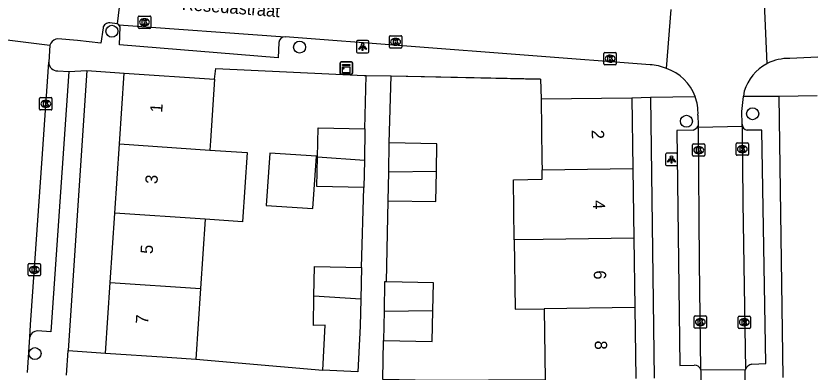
# Model space of a CAD drawing. Extents: x 162250 to 162654, y 380744 to 381605.
# Drawn here: x 162377.1 to 162441.5, y 380865 to 380893.9 of the extents above; entities that cross this region are included whole.
import ezdxf

# ---------------------------------------------------------------- set-up
doc = ezdxf.new("R2010")
doc.units = 0
for name, color, linetype in [('IMGEO_Boom', 7, 'Continuous'), ('IMGEO_Kast', 7, 'Continuous'), ('IMGEO_Kolk', 7, 'Continuous'), ('IMGEO_Lichtpunt', 7, 'Continuous'), ('IMGEO_Muur', 7, 'Continuous'), ('IMGEO_Openbare_ruimte_label', 7, 'Continuous'), ('IMGEO_Pand', 7, 'Continuous'), ('IMGEO_Pand_nummerreeks', 7, 'Continuous'), ('IMGEO_Rijbaan_lokaal_open', 7, 'Continuous'), ('IMGEO_Voetpad_open', 7, 'Continuous')]:
    doc.layers.add(name, color=color, linetype=linetype)

msp = doc.modelspace()

# ---------------------------------------------------------------- linework, layer by layer
at = {"layer": 'IMGEO_Boom'}
for centre in [(162384.867, 380892.639), (162400.085, 380891.357), (162436.825, 380885.952), (162431.454, 380885.339), (162378.623, 380866.493)]:
    msp.add_circle(centre, 0.489, dxfattribs=at)
at = {"layer": 'IMGEO_Kast'}
for p, q in [((162403.371, 380889.226), (162403.371, 380890.067)), ((162403.371, 380890.067), (162403.371, 380889.226)), ((162403.446, 380890.151), (162404.287, 380890.151)), ((162404.287, 380890.151), (162403.446, 380890.151)), ((162404.371, 380890.076), (162404.371, 380889.235)), ((162404.371, 380889.235), (162404.371, 380890.076)), ((162404.296, 380889.151), (162403.455, 380889.151)), ((162403.455, 380889.151), (162404.296, 380889.151))]:
    msp.add_line(p, q, dxfattribs=at)
for points in [[(162403.566, 380889.941), (162404.166, 380889.941), (162404.166, 380889.856), (162403.566, 380889.856), (162403.566, 380889.941)], [(162403.566, 380889.766), (162404.166, 380889.766), (162404.166, 380889.277), (162403.566, 380889.277), (162403.566, 380889.766)]]:
    msp.add_lwpolyline(points, dxfattribs=at)
msp.add_circle((162403.65, 380889.615), 0.0377, dxfattribs=at)
for centre, start, end in [((162403.449, 380890.073), 92.4484, 184.28452), ((162403.449, 380890.073), 92.4484, 184.28452), ((162404.293, 380890.073), 2.4484, 94.28452), ((162404.293, 380890.073), 2.4484, 94.28452), ((162403.449, 380889.229), 182.4484, 274.28452), ((162403.449, 380889.229), 182.4484, 274.28452), ((162404.293, 380889.229), 272.4484, 4.28452), ((162404.293, 380889.229), 272.4484, 4.28452)]:
    msp.add_arc(centre, 0.0779, start, end, dxfattribs=at)
at = {"layer": 'IMGEO_Kolk'}
for p, q in [((162387.005, 380892.95), (162387.005, 380893.802)), ((162387.08, 380893.876), (162387.932, 380893.876)), ((162387.493, 380893.656), (162387.518, 380893.656)), ((162388.006, 380893.802), (162388.006, 380892.95)), ((162387.932, 380892.876), (162387.08, 380892.876)), ((162387.516, 380893.096), (162387.491, 380893.096)), ((162407.366, 380891.358), (162407.366, 380892.21)), ((162407.441, 380892.284), (162408.293, 380892.284)), ((162408.367, 380892.21), (162408.367, 380891.358)), ((162407.854, 380892.064), (162407.879, 380892.064)), ((162408.293, 380891.284), (162407.441, 380891.284)), ((162407.877, 380891.504), (162407.852, 380891.504)), ((162424.842, 380890.919), (162425.694, 380890.919)), ((162424.767, 380889.993), (162424.767, 380890.845)), ((162425.255, 380890.699), (162425.28, 380890.699)), ((162425.768, 380890.845), (162425.768, 380889.993)), ((162425.694, 380889.919), (162424.842, 380889.919)), ((162425.278, 380890.139), (162425.253, 380890.139)), ((162379.002, 380886.33), (162379.002, 380887.182)), ((162379.077, 380887.256), (162379.929, 380887.256)), ((162379.49, 380887.036), (162379.515, 380887.036)), ((162380.003, 380887.182), (162380.003, 380886.33)), ((162379.513, 380886.476), (162379.488, 380886.476)), ((162379.929, 380886.256), (162379.077, 380886.256)), ((162431.952, 380882.579), (162431.952, 380883.431)), ((162432.027, 380883.505), (162432.879, 380883.505)), ((162432.44, 380883.285), (162432.465, 380883.285)), ((162432.953, 380883.431), (162432.953, 380882.579)), ((162435.487, 380882.654), (162435.487, 380883.506)), ((162435.562, 380883.58), (162436.414, 380883.58)), ((162435.975, 380883.36), (162436, 380883.36)), ((162436.488, 380883.506), (162436.488, 380882.654)), ((162432.879, 380882.505), (162432.027, 380882.505)), ((162432.463, 380882.725), (162432.438, 380882.725)), ((162436.414, 380882.58), (162435.562, 380882.58)), ((162435.998, 380882.8), (162435.973, 380882.8)), ((162378.077, 380872.873), (162378.077, 380873.725)), ((162378.152, 380873.799), (162379.004, 380873.799)), ((162378.565, 380873.579), (162378.59, 380873.579)), ((162379.078, 380873.725), (162379.078, 380872.873)), ((162378.588, 380873.019), (162378.563, 380873.019)), ((162379.004, 380872.799), (162378.152, 380872.799)), ((162432.084, 380868.625), (162432.084, 380869.477)), ((162432.159, 380869.551), (162433.011, 380869.551)), ((162432.572, 380869.331), (162432.597, 380869.331)), ((162433.085, 380869.477), (162433.085, 380868.625)), ((162435.646, 380868.61), (162435.646, 380869.462)), ((162435.721, 380869.536), (162436.573, 380869.536)), ((162436.134, 380869.316), (162436.159, 380869.316)), ((162436.647, 380869.462), (162436.647, 380868.61)), ((162433.011, 380868.551), (162432.159, 380868.551)), ((162432.595, 380868.771), (162432.57, 380868.771)), ((162436.573, 380868.536), (162435.721, 380868.536)), ((162436.157, 380868.756), (162436.132, 380868.756))]:
    msp.add_line(p, q, dxfattribs=at)
for points in [[(162387.005, 380892.95), (162387.005, 380893.802)], [(162387.08, 380893.876), (162387.932, 380893.876)], [(162387.326, 380893.576), (162387.449, 380893.576), (162387.449, 380893.425), (162387.579, 380893.576), (162387.743, 380893.576), (162387.597, 380893.425), (162387.75, 380893.176), (162387.598, 380893.176), (162387.513, 380893.34), (162387.449, 380893.273), (162387.449, 380893.176), (162387.326, 380893.176), (162387.326, 380893.576)], [(162388.006, 380893.802), (162388.006, 380892.95)], [(162387.932, 380892.876), (162387.08, 380892.876)], [(162407.366, 380891.358), (162407.366, 380892.21)], [(162407.441, 380892.284), (162408.293, 380892.284)], [(162408.367, 380892.21), (162408.367, 380891.358)], [(162407.687, 380891.984), (162407.81, 380891.984), (162407.81, 380891.833), (162407.94, 380891.984), (162408.104, 380891.984), (162407.958, 380891.833), (162408.111, 380891.584), (162407.959, 380891.584), (162407.874, 380891.748), (162407.81, 380891.681), (162407.81, 380891.584), (162407.687, 380891.584), (162407.687, 380891.984)], [(162408.293, 380891.284), (162407.441, 380891.284)], [(162424.842, 380890.919), (162425.694, 380890.919)], [(162424.767, 380889.993), (162424.767, 380890.845)], [(162425.088, 380890.619), (162425.211, 380890.619), (162425.211, 380890.468), (162425.341, 380890.619), (162425.505, 380890.619), (162425.359, 380890.468), (162425.512, 380890.219), (162425.36, 380890.219), (162425.275, 380890.383), (162425.211, 380890.316), (162425.211, 380890.219), (162425.088, 380890.219), (162425.088, 380890.619)], [(162425.768, 380890.845), (162425.768, 380889.993)], [(162425.694, 380889.919), (162424.842, 380889.919)], [(162379.002, 380886.33), (162379.002, 380887.182)], [(162379.077, 380887.256), (162379.929, 380887.256)], [(162380.003, 380887.182), (162380.003, 380886.33)], [(162379.323, 380886.956), (162379.446, 380886.956), (162379.446, 380886.805), (162379.576, 380886.956), (162379.74, 380886.956), (162379.594, 380886.805), (162379.747, 380886.556), (162379.595, 380886.556), (162379.51, 380886.72), (162379.446, 380886.653), (162379.446, 380886.556), (162379.323, 380886.556), (162379.323, 380886.956)], [(162379.929, 380886.256), (162379.077, 380886.256)], [(162431.952, 380882.579), (162431.952, 380883.431)], [(162432.027, 380883.505), (162432.879, 380883.505)], [(162432.273, 380883.205), (162432.396, 380883.205), (162432.396, 380883.054), (162432.526, 380883.205), (162432.69, 380883.205), (162432.544, 380883.054), (162432.697, 380882.805), (162432.545, 380882.805), (162432.46, 380882.969), (162432.396, 380882.902), (162432.396, 380882.805), (162432.273, 380882.805), (162432.273, 380883.205)], [(162432.953, 380883.431), (162432.953, 380882.579)], [(162435.487, 380882.654), (162435.487, 380883.506)], [(162435.562, 380883.58), (162436.414, 380883.58)], [(162435.808, 380883.28), (162435.931, 380883.28), (162435.931, 380883.129), (162436.061, 380883.28), (162436.225, 380883.28), (162436.079, 380883.129), (162436.232, 380882.88), (162436.08, 380882.88), (162435.995, 380883.044), (162435.931, 380882.977), (162435.931, 380882.88), (162435.808, 380882.88), (162435.808, 380883.28)], [(162436.488, 380883.506), (162436.488, 380882.654)], [(162432.879, 380882.505), (162432.027, 380882.505)], [(162436.414, 380882.58), (162435.562, 380882.58)], [(162378.077, 380872.873), (162378.077, 380873.725)], [(162378.152, 380873.799), (162379.004, 380873.799)], [(162378.398, 380873.499), (162378.521, 380873.499), (162378.521, 380873.348), (162378.651, 380873.499), (162378.815, 380873.499), (162378.669, 380873.348), (162378.822, 380873.099), (162378.67, 380873.099), (162378.585, 380873.263), (162378.521, 380873.196), (162378.521, 380873.099), (162378.398, 380873.099), (162378.398, 380873.499)], [(162379.078, 380873.725), (162379.078, 380872.873)], [(162379.004, 380872.799), (162378.152, 380872.799)], [(162432.084, 380868.625), (162432.084, 380869.477)], [(162432.159, 380869.551), (162433.011, 380869.551)], [(162432.405, 380869.251), (162432.528, 380869.251), (162432.528, 380869.1), (162432.658, 380869.251), (162432.822, 380869.251), (162432.676, 380869.1), (162432.829, 380868.851), (162432.677, 380868.851), (162432.592, 380869.015), (162432.528, 380868.948), (162432.528, 380868.851), (162432.405, 380868.851), (162432.405, 380869.251)], [(162433.085, 380869.477), (162433.085, 380868.625)], [(162435.646, 380868.61), (162435.646, 380869.462)], [(162435.721, 380869.536), (162436.573, 380869.536)], [(162435.967, 380869.236), (162436.09, 380869.236), (162436.09, 380869.085), (162436.22, 380869.236), (162436.384, 380869.236), (162436.238, 380869.085), (162436.391, 380868.836), (162436.239, 380868.836), (162436.154, 380869), (162436.09, 380868.933), (162436.09, 380868.836), (162435.967, 380868.836), (162435.967, 380869.236)], [(162436.647, 380869.462), (162436.647, 380868.61)], [(162433.011, 380868.551), (162432.159, 380868.551)], [(162436.573, 380868.536), (162435.721, 380868.536)]]:
    msp.add_lwpolyline(points, dxfattribs=at)
for centre, start, end in [((162387.082, 380893.8), 91.55205, 178.44795), ((162387.082, 380893.8), 91.55205, 178.44795), ((162387.93, 380893.8), 1.55205, 88.44795), ((162387.93, 380893.8), 1.55205, 88.44795), ((162387.082, 380892.952), 181.55205, 268.44795), ((162387.082, 380892.952), 181.55205, 268.44795), ((162387.93, 380892.952), 271.55205, 358.44795), ((162387.93, 380892.952), 271.55205, 358.44795), ((162407.443, 380892.208), 91.55205, 178.44795), ((162407.443, 380892.208), 91.55205, 178.44795), ((162408.291, 380892.208), 1.55205, 88.44795), ((162408.291, 380892.208), 1.55205, 88.44795), ((162407.443, 380891.36), 181.55205, 268.44795), ((162407.443, 380891.36), 181.55205, 268.44795), ((162408.291, 380891.36), 271.55205, 358.44795), ((162408.291, 380891.36), 271.55205, 358.44795), ((162424.844, 380890.843), 91.55205, 178.44795), ((162424.844, 380890.843), 91.55205, 178.44795), ((162425.692, 380890.843), 1.55205, 88.44795), ((162425.692, 380890.843), 1.55205, 88.44795), ((162424.844, 380889.995), 181.55205, 268.44795), ((162424.844, 380889.995), 181.55205, 268.44795), ((162425.692, 380889.995), 271.55205, 358.44795), ((162425.692, 380889.995), 271.55205, 358.44795), ((162379.079, 380887.18), 91.55205, 178.44795), ((162379.079, 380887.18), 91.55205, 178.44795), ((162379.927, 380887.18), 1.55205, 88.44795), ((162379.927, 380887.18), 1.55205, 88.44795), ((162379.079, 380886.332), 181.55205, 268.44795), ((162379.079, 380886.332), 181.55205, 268.44795), ((162379.927, 380886.332), 271.55205, 358.44795), ((162379.927, 380886.332), 271.55205, 358.44795), ((162432.029, 380883.429), 91.55205, 178.44795), ((162432.029, 380883.429), 91.55205, 178.44795), ((162432.877, 380883.429), 1.55205, 88.44795), ((162432.877, 380883.429), 1.55205, 88.44795), ((162435.564, 380883.504), 91.55205, 178.44795), ((162435.564, 380883.504), 91.55205, 178.44795), ((162436.412, 380883.504), 1.55205, 88.44795), ((162436.412, 380883.504), 1.55205, 88.44795), ((162432.029, 380882.581), 181.55205, 268.44795), ((162432.029, 380882.581), 181.55205, 268.44795), ((162432.877, 380882.581), 271.55205, 358.44795), ((162432.877, 380882.581), 271.55205, 358.44795), ((162435.564, 380882.656), 181.55205, 268.44795), ((162435.564, 380882.656), 181.55205, 268.44795), ((162436.412, 380882.656), 271.55205, 358.44795), ((162436.412, 380882.656), 271.55205, 358.44795), ((162378.154, 380873.723), 91.55205, 178.44795), ((162378.154, 380873.723), 91.55205, 178.44795), ((162379.002, 380873.723), 1.55205, 88.44795), ((162379.002, 380873.723), 1.55205, 88.44795), ((162378.154, 380872.875), 181.55205, 268.44795), ((162378.154, 380872.875), 181.55205, 268.44795), ((162379.002, 380872.875), 271.55205, 358.44795), ((162379.002, 380872.875), 271.55205, 358.44795), ((162432.161, 380869.475), 91.55205, 178.44795), ((162432.161, 380869.475), 91.55205, 178.44795), ((162433.009, 380869.475), 1.55205, 88.44795), ((162433.009, 380869.475), 1.55205, 88.44795), ((162435.723, 380869.46), 91.55205, 178.44795), ((162435.723, 380869.46), 91.55205, 178.44795), ((162436.571, 380869.46), 1.55205, 88.44795), ((162436.571, 380869.46), 1.55205, 88.44795), ((162432.161, 380868.627), 181.55205, 268.44795), ((162432.161, 380868.627), 181.55205, 268.44795), ((162433.009, 380868.627), 271.55205, 358.44795), ((162433.009, 380868.627), 271.55205, 358.44795), ((162435.723, 380868.612), 181.55205, 268.44795), ((162435.723, 380868.612), 181.55205, 268.44795), ((162436.571, 380868.612), 271.55205, 358.44795), ((162436.571, 380868.612), 271.55205, 358.44795)]:
    msp.add_arc(centre, 0.0765, start, end, dxfattribs=at)
for centre, major_axis, ratio, start_param, end_param in [((162387.492, 380893.376), (-0.387, 0.002), 0.722429, 4.712389, 7.853982), ((162387.517, 380893.376), (-0.39, 0.002), 0.717154, 1.570796, 4.712389), ((162407.853, 380891.784), (-0.387, 0.002), 0.722429, 4.712389, 7.853982), ((162407.878, 380891.784), (-0.39, 0.002), 0.717154, 1.570796, 4.712389), ((162425.254, 380890.419), (-0.387, 0.002), 0.722429, 4.712389, 7.853982), ((162425.279, 380890.419), (-0.39, 0.002), 0.717154, 1.570796, 4.712389), ((162379.489, 380886.756), (-0.387, 0.002), 0.722429, 4.712389, 7.853982), ((162379.514, 380886.756), (-0.39, 0.002), 0.717154, 1.570796, 4.712389), ((162432.439, 380883.005), (-0.387, 0.002), 0.722429, 4.712389, 7.853982), ((162432.464, 380883.005), (-0.39, 0.002), 0.717154, 1.570796, 4.712389), ((162435.974, 380883.08), (-0.387, 0.002), 0.722429, 4.712389, 7.853982), ((162435.999, 380883.08), (-0.39, 0.002), 0.717154, 1.570796, 4.712389), ((162378.564, 380873.299), (-0.387, 0.002), 0.722429, 4.712389, 7.853982), ((162378.589, 380873.299), (-0.39, 0.002), 0.717154, 1.570796, 4.712389), ((162432.571, 380869.051), (-0.387, 0.002), 0.722429, 4.712389, 7.853982), ((162432.596, 380869.051), (-0.39, 0.002), 0.717154, 1.570796, 4.712389), ((162436.133, 380869.036), (-0.387, 0.002), 0.722429, 4.712389, 7.853982), ((162436.158, 380869.036), (-0.39, 0.002), 0.717154, 1.570796, 4.712389)]:
    msp.add_ellipse(centre, major_axis=major_axis, ratio=ratio, start_param=start_param, end_param=end_param, dxfattribs=at)
at = {"layer": 'IMGEO_Lichtpunt'}
for p, q in [((162404.692, 380891.79), (162404.692, 380890.983)), ((162404.692, 380891.79), (162404.692, 380890.983)), ((162405.594, 380891.885), (162404.786, 380891.885)), ((162405.594, 380891.885), (162404.786, 380891.885)), ((162405.688, 380890.983), (162405.688, 380891.79)), ((162405.688, 380890.983), (162405.688, 380891.79)), ((162404.786, 380890.889), (162405.594, 380890.889)), ((162404.786, 380890.889), (162405.594, 380890.889)), ((162429.746, 380882.646), (162429.746, 380881.839)), ((162429.746, 380882.646), (162429.746, 380881.839)), ((162430.648, 380882.741), (162429.84, 380882.741)), ((162430.648, 380882.741), (162429.84, 380882.741)), ((162430.742, 380881.839), (162430.742, 380882.646)), ((162430.742, 380881.839), (162430.742, 380882.646)), ((162429.84, 380881.745), (162430.648, 380881.745)), ((162429.84, 380881.745), (162430.648, 380881.745))]:
    msp.add_line(p, q, dxfattribs=at)
for points in [[(162405.066, 380891.454), (162405.105, 380891.426), (162404.917, 380891.164), (162404.879, 380891.191), (162405.066, 380891.454)], [(162405.168, 380891.406), (162405.215, 380891.406), (162405.215, 380891.084), (162405.168, 380891.084), (162405.168, 380891.406)], [(162405.278, 380891.426), (162405.316, 380891.453), (162405.503, 380891.191), (162405.464, 380891.163), (162405.278, 380891.426)], [(162430.12, 380882.31), (162430.159, 380882.282), (162429.971, 380882.02), (162429.933, 380882.047), (162430.12, 380882.31)], [(162430.222, 380882.262), (162430.269, 380882.262), (162430.269, 380881.94), (162430.222, 380881.94), (162430.222, 380882.262)], [(162430.332, 380882.282), (162430.37, 380882.309), (162430.557, 380882.047), (162430.518, 380882.019), (162430.332, 380882.282)]]:
    msp.add_lwpolyline(points, dxfattribs=at)
for centre in [(162405.191, 380891.588), (162430.245, 380882.444)]:
    msp.add_circle(centre, 0.0994, dxfattribs=at)
for centre, start, end in [((162404.786, 380891.79), 90, 180), ((162404.786, 380891.79), 90, 180), ((162405.594, 380891.79), 0, 90), ((162405.594, 380891.79), 0, 90), ((162404.786, 380890.983), 180, 270), ((162404.786, 380890.983), 180, 270), ((162405.594, 380890.983), 270, 0), ((162405.594, 380890.983), 270, 360), ((162429.84, 380882.646), 90, 180), ((162429.84, 380882.646), 90, 180), ((162430.648, 380882.646), 0, 90), ((162430.648, 380882.646), 0, 90), ((162429.84, 380881.839), 180, 270), ((162429.84, 380881.839), 180, 270), ((162430.648, 380881.839), 270, 0), ((162430.648, 380881.839), 270, 360)]:
    msp.add_arc(centre, 0.0946, start, end, dxfattribs=at)
at = {"layer": 'IMGEO_Muur'}
msp.add_lwpolyline([(162419.632, 380888.743), (162407.505, 380889.01)], dxfattribs=at)
at = {"layer": 'IMGEO_Pand'}
for points in [[(162385.483, 380883.5), (162385.869, 380889.237)], [(162385.869, 380889.237), (162393.187, 380888.744)], [(162393.187, 380888.744), (162392.852, 380883.756), (162392.802, 380883.009)], [(162419.666, 380887.149), (162427.019, 380887.254)], [(162419.666, 380887.149), (162419.736, 380882.194), (162419.747, 380881.395)], [(162427.019, 380887.254), (162427.101, 380881.499)], [(162401.532, 380882.425), (162401.577, 380884.812), (162405.387, 380884.739)], [(162405.387, 380884.739), (162405.338, 380882.17)], [(162385.105, 380877.885), (162385.483, 380883.5)], [(162385.483, 380883.5), (162392.802, 380883.009)], [(162407.314, 380881.218), (162407.359, 380883.59)], [(162411.183, 380881.273), (162411.226, 380883.516), (162407.359, 380883.59)], [(162392.802, 380883.009), (162395.84, 380882.805), (162395.462, 380877.191), (162392.424, 380877.395)], [(162397.378, 380878.519), (162401.158, 380878.264), (162401.444, 380882.501), (162397.663, 380882.755), (162397.378, 380878.519)], [(162405.296, 380879.976), (162401.487, 380880.048), (162401.532, 380882.425)], [(162405.338, 380882.17), (162401.532, 380882.425)], [(162405.338, 380882.17), (162405.296, 380879.976)], [(162407.27, 380878.896), (162411.137, 380878.822), (162411.183, 380881.273)], [(162407.27, 380878.896), (162407.314, 380881.218)], [(162411.183, 380881.273), (162407.314, 380881.218)], [(162417.488, 380875.725), (162417.419, 380880.6), (162419.758, 380880.634), (162419.747, 380881.395)], [(162419.747, 380881.395), (162427.101, 380881.499)], [(162427.101, 380881.499), (162427.182, 380875.862)], [(162384.728, 380872.271), (162385.105, 380877.885)], [(162392.424, 380877.395), (162385.105, 380877.885)], [(162392.424, 380877.395), (162392.046, 380871.78)], [(162427.182, 380875.862), (162419.828, 380875.758), (162417.488, 380875.725)], [(162417.488, 380875.725), (162417.568, 380870.088), (162419.909, 380870.121)], [(162427.182, 380875.862), (162427.263, 380870.225)], [(162401.245, 380871.163), (162401.29, 380873.55), (162405.1, 380873.477)], [(162405.1, 380873.477), (162405.051, 380870.908)], [(162384.342, 380866.534), (162384.728, 380872.271)], [(162384.728, 380872.271), (162392.046, 380871.78)], [(162407.144, 380872.31), (162406.98, 380872.313), (162406.934, 380869.937)], [(162410.895, 380869.993), (162410.938, 380872.237), (162407.144, 380872.31)], [(162392.046, 380871.78), (162391.66, 380866.041)], [(162401.978, 380865.143), (162402.151, 380868.791), (162401.2, 380868.786), (162401.245, 380871.163)], [(162405.051, 380870.908), (162401.245, 380871.163)], [(162405.051, 380870.908), (162405.009, 380868.714), (162404.801, 380865.027), (162401.978, 380865.143)], [(162406.889, 380867.565), (162410.848, 380867.489), (162410.895, 380869.993)], [(162406.934, 380869.937), (162406.889, 380867.565)], [(162406.934, 380869.937), (162410.895, 380869.993)], [(162427.263, 380870.225), (162419.909, 380870.121)], [(162419.909, 380870.121), (162419.991, 380864.367)], [(162427.263, 380870.225), (162427.345, 380864.472)], [(162384.342, 380866.534), (162389.331, 380866.198), (162391.66, 380866.041)]]:
    msp.add_lwpolyline(points, dxfattribs=at)
at = {"layer": 'IMGEO_Rijbaan_lokaal_open'}
for points in [[(162385.826, 380897.783), (162385.279, 380893.239)], [(162437.76, 380894.915), (162437.985, 380890.004)], [(162429.827, 380889.625), (162430.215, 380894.411)], [(162384.143, 380892.911), (162383.963, 380891.67), (162382.085, 380891.886), (162380.485, 380892.032)], [(162385.279, 380893.239), (162384.689, 380893.313)], [(162385.412, 380893.167), (162398.903, 380892.186)], [(162428.509, 380889.93), (162398.903, 380892.186)], [(162376.355, 380891.934), (162379.834, 380891.52)], [(162379.916, 380891.679), (162379.834, 380891.52)], [(162379.834, 380891.52), (162379.738, 380890.134)], [(162457.816, 380890.926), (162455.661, 380890.851), (162444.978, 380890.665), (162439.842, 380890.44)], [(162378.205, 380867.833), (162378.272, 380868.837), (162379.221, 380882.694), (162379.738, 380890.134)], [(162438.016, 380890.02), (162437.985, 380890.004)], [(162436.137, 380887.782), (162436.094, 380887.375)], [(162435.97, 380885.099), (162435.962, 380886.142), (162436.092, 380887.359), (162436.094, 380887.375)], [(162432.392, 380885.847), (162432.406, 380885.017)], [(162435.971, 380884.953), (162435.97, 380885.099)], [(162432.406, 380885.017), (162432.411, 380884.867)], [(162432.411, 380884.867), (162435.971, 380884.953)], [(162432.617, 380865.181), (162432.522, 380873.922), (162432.441, 380884.733), (162432.411, 380884.867)], [(162435.971, 380884.953), (162436.022, 380878.751), (162436.239, 380865.217)], [(162378.012, 380864.96), (162378.205, 380867.833)], [(162432.617, 380865.181), (162436.239, 380865.217)], [(162432.679, 380861.989), (162432.639, 380865.077), (162432.617, 380865.181)], [(162436.239, 380865.217), (162436.197, 380865.108), (162436.238, 380861.958)]]:
    msp.add_lwpolyline(points, dxfattribs=at)
for centre, radius, start, end in [((162384.616, 380892.841), 0.478, 81.19308, 171.53266), ((162385.173, 380892.885), 0.369, 49.75939, 73.38251), ((162380.597, 380891.217), 0.823, 97.81002, 145.81981), ((162439.75, 380886.66), 3.781, 88.60738, 117.29934), ((162428.171, 380885.468), 4.475, 68.27645, 85.66448), ((162428.588, 380886.025), 3.807, 20.31502, 71.00264), ((162439.751, 380886.656), 3.785, 117.80627, 162.69427), ((162428.613, 380886.026), 3.783, 357.29092, 20.44244)]:
    msp.add_arc(centre, radius, start, end, dxfattribs=at)
at = {"layer": 'IMGEO_Voetpad_open'}
for points in [[(162398.401, 380891.728), (162398.337, 380890.499), (162385.486, 380891.536), (162385.531, 380892.996)], [(162393.187, 380888.744), (162393.282, 380889.634), (162405.312, 380889.067), (162405.485, 380889.063)], [(162381.368, 380889.373), (162379.907, 380868.262), (162378.841, 380868.332)], [(162380.466, 380889.43), (162381.368, 380889.373)], [(162382.837, 380889.454), (162381.309, 380866.738)], [(162381.368, 380889.373), (162382.837, 380889.454)], [(162382.837, 380889.454), (162385.869, 380889.237)], [(162405.387, 380884.739), (162405.485, 380889.063)], [(162405.485, 380889.063), (162407.505, 380889.017)], [(162407.359, 380883.59), (162407.505, 380889.017)], [(162407.505, 380889.017), (162419.632, 380888.743), (162419.666, 380887.149)], [(162427.019, 380887.254), (162428.539, 380887.298)], [(162428.539, 380887.298), (162432.158, 380887.347)], [(162428.539, 380887.298), (162428.846, 380864.492)], [(162436.094, 380887.375), (162438.964, 380887.383)], [(162438.964, 380887.383), (162442.046, 380887.428)], [(162439.295, 380864.563), (162438.964, 380887.383)], [(162431.993, 380884.626), (162430.672, 380884.583), (162430.913, 380865.532), (162432.083, 380865.569)], [(162432.406, 380885.017), (162432.39, 380884.963)], [(162436.755, 380865.637), (162437.885, 380865.681), (162437.568, 380884.631), (162436.387, 380884.625)], [(162405.1, 380873.477), (162405.296, 380879.976)], [(162407.144, 380872.31), (162407.27, 380878.896)], [(162419.991, 380864.367), (162410.788, 380864.314), (162406.828, 380864.39), (162406.889, 380867.565)], [(162381.175, 380864.749), (162381.309, 380866.738)], [(162381.309, 380866.738), (162384.342, 380866.534)], [(162391.66, 380866.041), (162401.978, 380865.143)]]:
    msp.add_lwpolyline(points, dxfattribs=at)
for centre, radius, start, end in [((162385.166, 380892.869), 0.387, 19.20643, 50.46218), ((162398.906, 380891.678), 0.508, 90.37438, 174.37718), ((162380.443, 380890.135), 0.705, 180.08571, 271.83464), ((162436.456, 380885.106), 0.486, 180.80681, 261.8724), ((162431.843, 380885.205), 0.599, 284.53968, 336.11394), ((162378.828, 380867.694), 0.638, 88.84053, 167.3943), ((162432.088, 380865.014), 0.555, 17.50392, 90.49239), ((162436.932, 380864.892), 0.766, 103.38673, 154.90124)]:
    msp.add_arc(centre, radius, start, end, dxfattribs=at)

# ---------------------------------------------------------------- texts
at = {"layer": 'IMGEO_Openbare_ruimte_label'}
msp.add_text('Resedastraat', height=1, rotation=355.64085, dxfattribs=at).set_placement((162390.515, 380894.384))
at = {"layer": 'IMGEO_Pand_nummerreeks'}
for s, rotation, p in [('1', 86.15209, (162388.94, 380886.018)), ('2', 270.81982, (162423.776, 380884.637)), ('3', 86.15209, (162388.551, 380880.229)), ('4', 270.81912, (162423.858, 380878.938)), ('5', 86.15209, (162388.169, 380874.553)), ('6', 270.81982, (162423.939, 380873.244)), ('7', 86.15209, (162387.787, 380868.877)), ('8', 270.81982, (162424.021, 380867.544))]:
    msp.add_text(s, height=1, rotation=rotation, dxfattribs=at).set_placement(p)

doc.saveas('drawing.dxf')
